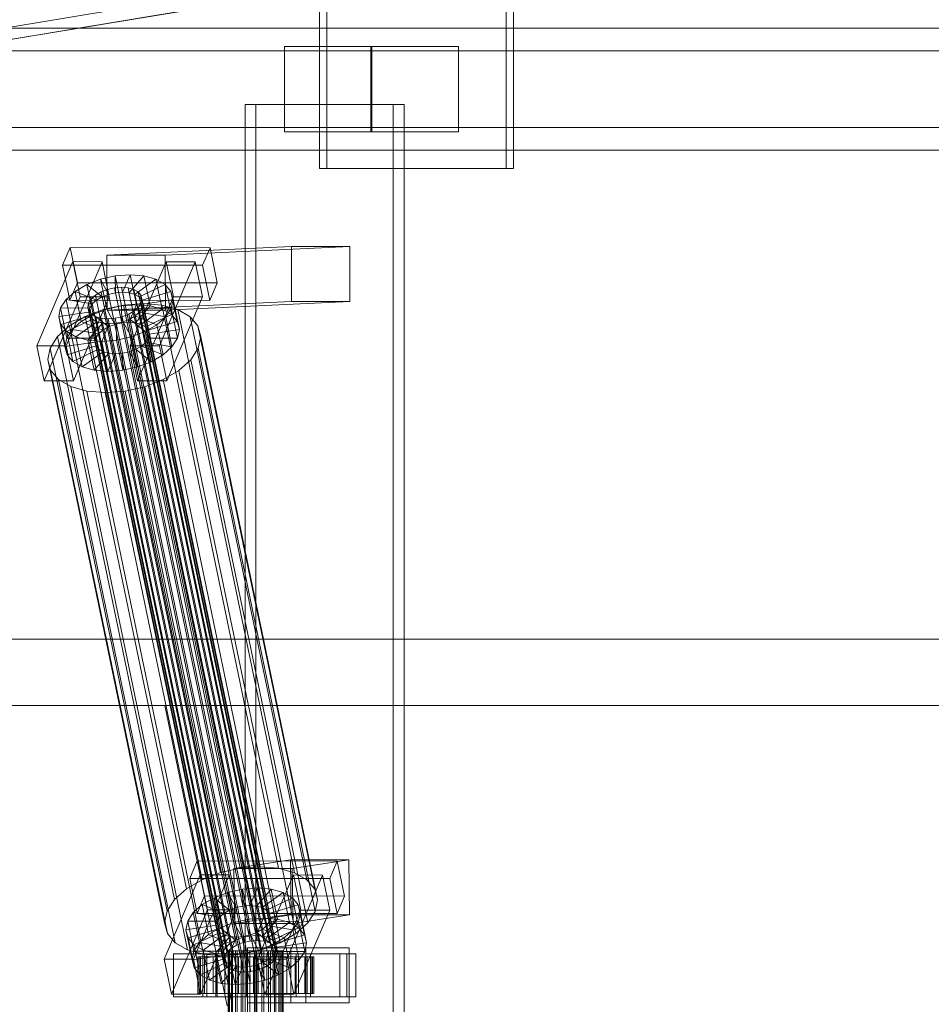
# Model space of a CAD drawing. Header units: millimetres. Extents: x -2233 to 61924, y -68080 to 6847.
# Tile 528 of 656: x 20049 to 20348, y -17870 to -17547. Entities that reach past the tile are written whole.
import ezdxf

# ---------------------------------------------------------------- set-up
doc = ezdxf.new("R2010")
doc.units = ezdxf.units.MM
doc.layers.add('superior_C02', color=7, linetype='Continuous', lineweight=0)
doc.layers.add('superior_C10', color=7, linetype='Continuous', lineweight=0)

msp = doc.modelspace()

# ---------------------------------------------------------------- linework, layer by layer
at = {"layer": 'superior_C02'}
for p, q in [((20147.255, -17544), (20147.255, -17596)), ((20149.64, -17596), (20149.64, -17544)), ((20208.346, -17596), (20208.346, -17544)), ((20210.731, -17544), (20210.731, -17596)), ((20484.747, -17550), (19339.287, -17550)), ((19351.209, -17550), (20496.669, -17550)), ((20539.887, -17550), (19394.427, -17550)), ((19409.329, -17550), (20554.789, -17550)), ((20545.161, -17557.5), (19343.072, -17557.5)), ((19347.425, -17557.5), (20549.514, -17557.5)), ((20164.438, -17556), (20135.801, -17556)), ((20135.801, -17556), (20135.801, -17584)), ((20164.079, -17556), (20135.801, -17556)), ((20164.079, -17584), (20164.079, -17556)), ((20164.079, -17556), (20192.715, -17556)), ((20164.438, -17584), (20164.438, -17556)), ((20164.438, -17556), (20192.715, -17556)), ((20192.715, -17556), (20192.715, -17584)), ((20171.385, -17575), (20122.893, -17575)), ((20122.893, -17575), (20122.893, -18425)), ((20126.47, -17575), (20122.893, -17575)), ((20126.47, -18425), (20126.47, -17575)), ((20126.47, -17575), (20174.961, -17575)), ((20171.385, -18425), (20171.385, -17575)), ((20171.385, -17575), (20174.961, -17575)), ((20174.961, -17575), (20174.961, -18425)), ((19343.072, -17582.5), (20545.161, -17582.5)), ((19347.425, -17582.5), (20549.514, -17582.5)), ((20135.801, -17584), (20164.438, -17584)), ((20135.801, -17584), (20164.079, -17584)), ((20192.715, -17584), (20164.079, -17584)), ((20192.715, -17584), (20164.438, -17584)), ((19339.287, -17590), (20484.747, -17590)), ((19351.209, -17590), (20496.669, -17590)), ((19394.427, -17590), (20539.887, -17590)), ((19409.329, -17590), (20554.789, -17590)), ((20147.255, -17596), (20208.346, -17596)), ((20147.255, -17596), (20149.64, -17596)), ((20210.731, -17596), (20149.64, -17596)), ((20210.731, -17596), (20208.346, -17596)), ((20065.616, -17621.857), (20063.167, -17627.592)), ((20067.996, -17633.325), (20065.616, -17621.857)), ((20065.616, -17621.857), (20111.434, -17621.914)), ((20138.076, -17621.488), (20077.683, -17624.356)), ((20096.774, -17624.356), (20157.167, -17621.488)), ((20108.986, -17627.65), (20111.434, -17621.914)), ((20111.434, -17621.914), (20113.814, -17633.382)), ((20138.152, -17639.486), (20138.076, -17621.488)), ((20138.076, -17621.488), (20157.167, -17621.488)), ((20157.167, -17621.488), (20157.243, -17639.486)), ((20066.521, -17626.449), (20054.77, -17653.98)), ((20064.316, -17653.992), (20076.066, -17626.461)), ((20068.901, -17637.917), (20066.521, -17626.449)), ((20066.521, -17626.449), (20076.066, -17626.461)), ((20076.066, -17626.461), (20078.447, -17637.929)), ((20096.774, -17624.356), (20077.683, -17624.356)), ((20077.683, -17624.356), (20077.759, -17642.354)), ((20097.066, -17626.487), (20085.316, -17654.019)), ((20094.861, -17654.031), (20106.612, -17626.499)), ((20096.85, -17642.354), (20096.774, -17624.356)), ((20099.447, -17637.955), (20097.066, -17626.487)), ((20097.066, -17626.487), (20106.612, -17626.499)), ((20106.612, -17626.499), (20108.992, -17637.967)), ((20108.986, -17627.65), (20063.167, -17627.592)), ((20063.167, -17627.592), (20065.548, -17639.061)), ((20111.366, -17639.118), (20108.986, -17627.65)), ((20071.081, -17633.91), (20075.576, -17632.183)), ((20075.576, -17632.183), (20080.415, -17631.1)), ((20075.576, -17632.183), (20078.229, -17637.157)), ((20077.616, -17642.013), (20075.576, -17632.183)), ((20080.415, -17631.1), (20085.267, -17630.735)), ((20080.415, -17631.1), (20080.521, -17636.643)), ((20082.455, -17640.93), (20080.415, -17631.1)), ((20085.267, -17630.735), (20082.819, -17636.47)), ((20089.803, -17631.112), (20084.968, -17636.649)), ((20087.308, -17640.564), (20085.267, -17630.735)), ((20085.267, -17630.735), (20089.803, -17631.112)), ((20093.713, -17632.206), (20086.82, -17637.167)), ((20091.843, -17640.942), (20089.803, -17631.112)), ((20089.803, -17631.112), (20093.713, -17632.206)), ((20095.753, -17642.036), (20093.713, -17632.206)), ((20093.713, -17632.206), (20096.73, -17633.943)), ((20064.302, -17638.79), (20067.235, -17636.164)), ((20065.548, -17639.061), (20067.996, -17633.325)), ((20067.235, -17636.164), (20071.081, -17633.91)), ((20067.235, -17636.164), (20074.278, -17639.042)), ((20069.275, -17645.994), (20067.235, -17636.164)), ((20113.814, -17633.382), (20067.996, -17633.325)), ((20071.081, -17633.91), (20076.099, -17637.975)), ((20073.121, -17643.74), (20071.081, -17633.91)), ((20075.759, -17636.336), (20077.889, -17635.518)), ((20077.889, -17635.518), (20080.181, -17635.005)), ((20122.264, -17849.317), (20077.889, -17635.518)), ((20080.181, -17635.005), (20082.479, -17634.832)), ((20124.556, -17848.804), (20080.181, -17635.005)), ((20082.479, -17634.832), (20084.628, -17635.011)), ((20126.855, -17848.631), (20082.479, -17634.832)), ((20084.628, -17635.011), (20086.48, -17635.529)), ((20129.003, -17848.809), (20084.628, -17635.011)), ((20086.48, -17635.529), (20087.909, -17636.352)), ((20130.855, -17849.328), (20086.48, -17635.529)), ((20096.73, -17633.943), (20088.249, -17637.99)), ((20098.648, -17636.203), (20089.158, -17639.061)), ((20098.77, -17643.772), (20096.73, -17633.943)), ((20096.73, -17633.943), (20098.648, -17636.203)), ((20100.689, -17646.033), (20098.648, -17636.203)), ((20098.648, -17636.203), (20099.338, -17638.834)), ((20113.814, -17633.382), (20111.366, -17639.118)), ((20057.15, -17665.449), (20068.901, -17637.917)), ((20062.48, -17641.61), (20064.302, -17638.79)), ((20064.302, -17638.79), (20072.888, -17640.286)), ((20066.342, -17648.62), (20064.302, -17638.79)), ((20065.548, -17639.061), (20111.366, -17639.118)), ((20078.447, -17637.929), (20066.696, -17665.461)), ((20078.447, -17637.929), (20068.901, -17637.917)), ((20071.685, -17639.983), (20072.548, -17638.648)), ((20072.548, -17638.648), (20073.938, -17637.404)), ((20116.924, -17852.446), (20072.548, -17638.648)), ((20074.278, -17639.042), (20072.888, -17640.286)), ((20073.938, -17637.404), (20075.759, -17636.336)), ((20118.313, -17851.202), (20073.938, -17637.404)), ((20076.099, -17637.975), (20074.278, -17639.042)), ((20074.278, -17639.042), (20076.318, -17648.872)), ((20120.135, -17850.135), (20075.759, -17636.336)), ((20078.229, -17637.157), (20076.099, -17637.975)), ((20076.099, -17637.975), (20078.14, -17647.804)), ((20080.521, -17636.643), (20078.229, -17637.157)), ((20078.229, -17637.157), (20080.269, -17646.986)), ((20082.819, -17636.47), (20080.521, -17636.643)), ((20080.521, -17636.643), (20082.561, -17646.473)), ((20082.819, -17636.47), (20084.86, -17646.3)), ((20084.968, -17636.649), (20082.819, -17636.47)), ((20084.968, -17636.649), (20087.008, -17646.479)), ((20086.82, -17637.167), (20084.968, -17636.649)), ((20086.82, -17637.167), (20088.86, -17646.997)), ((20088.249, -17637.99), (20086.82, -17637.167)), ((20087.696, -17665.487), (20099.447, -17637.955)), ((20087.909, -17636.352), (20088.818, -17637.422)), ((20132.284, -17850.15), (20087.909, -17636.352)), ((20088.249, -17637.99), (20090.289, -17647.82)), ((20089.158, -17639.061), (20088.249, -17637.99)), ((20088.818, -17637.422), (20089.145, -17638.668)), ((20133.193, -17851.221), (20088.818, -17637.422)), ((20089.145, -17638.668), (20088.867, -17640.005)), ((20133.52, -17852.467), (20089.145, -17638.668)), ((20089.158, -17639.061), (20091.198, -17648.891)), ((20089.485, -17640.307), (20089.158, -17639.061)), ((20099.338, -17638.834), (20089.485, -17640.307)), ((20108.992, -17637.967), (20097.241, -17665.499)), ((20099.338, -17638.834), (20098.753, -17641.655)), ((20101.379, -17648.664), (20099.338, -17638.834)), ((20108.992, -17637.967), (20099.447, -17637.955)), ((20061.894, -17644.431), (20062.48, -17641.61)), ((20062.48, -17641.61), (20072.025, -17641.622)), ((20064.52, -17651.44), (20062.48, -17641.61)), ((20070.589, -17644.416), (20076.599, -17642.107)), ((20071.408, -17641.32), (20071.685, -17639.983)), ((20071.735, -17642.566), (20071.408, -17641.32)), ((20115.783, -17855.119), (20071.408, -17641.32)), ((20116.061, -17853.782), (20071.685, -17639.983)), ((20072.643, -17643.637), (20071.735, -17642.566)), ((20116.11, -17856.365), (20071.735, -17642.566)), ((20072.025, -17641.622), (20071.748, -17642.958)), ((20072.888, -17640.286), (20072.025, -17641.622)), ((20072.025, -17641.622), (20074.065, -17651.452)), ((20072.888, -17640.286), (20074.928, -17650.116)), ((20077.616, -17642.013), (20073.121, -17643.74)), ((20076.599, -17642.107), (20083.067, -17640.659)), ((20114.853, -17826.416), (20076.599, -17642.107)), ((20082.455, -17640.93), (20077.616, -17642.013)), ((20080.269, -17646.986), (20077.616, -17642.013)), ((20138.152, -17639.486), (20077.759, -17642.354)), ((20077.759, -17642.354), (20096.85, -17642.354)), ((20087.308, -17640.564), (20082.455, -17640.93)), ((20082.561, -17646.473), (20082.455, -17640.93)), ((20083.067, -17640.659), (20089.555, -17640.17)), ((20121.322, -17824.968), (20083.067, -17640.659)), ((20086.614, -17642.585), (20084.793, -17643.652)), ((20084.86, -17646.3), (20087.308, -17640.564)), ((20088.004, -17641.341), (20086.614, -17642.585)), ((20130.99, -17856.383), (20086.614, -17642.585)), ((20087.008, -17646.479), (20091.843, -17640.942)), ((20091.843, -17640.942), (20087.308, -17640.564)), ((20088.867, -17640.005), (20088.004, -17641.341)), ((20132.38, -17855.139), (20088.004, -17641.341)), ((20088.344, -17642.979), (20089.207, -17641.643)), ((20088.86, -17646.997), (20095.753, -17642.036)), ((20088.867, -17640.005), (20133.243, -17853.804)), ((20089.207, -17641.643), (20089.485, -17640.307)), ((20089.207, -17641.643), (20098.753, -17641.655)), ((20091.247, -17651.473), (20089.207, -17641.643)), ((20089.485, -17640.307), (20091.525, -17650.137)), ((20089.555, -17640.17), (20095.618, -17640.674)), ((20127.809, -17824.479), (20089.555, -17640.17)), ((20095.753, -17642.036), (20091.843, -17640.942)), ((20095.618, -17640.674), (20100.844, -17642.137)), ((20133.873, -17824.984), (20095.618, -17640.674)), ((20098.77, -17643.772), (20095.753, -17642.036)), ((20157.243, -17639.486), (20096.85, -17642.354)), ((20098.753, -17641.655), (20096.931, -17644.475)), ((20098.753, -17641.655), (20100.793, -17651.485)), ((20100.844, -17642.137), (20104.878, -17644.459)), ((20139.099, -17826.446), (20100.844, -17642.137)), ((20157.243, -17639.486), (20138.152, -17639.486)), ((20061.894, -17644.431), (20071.748, -17642.958)), ((20062.584, -17647.062), (20061.894, -17644.431)), ((20063.934, -17654.261), (20061.894, -17644.431)), ((20062.584, -17647.062), (20072.075, -17644.204)), ((20064.503, -17649.322), (20072.984, -17645.275)), ((20065.448, -17647.428), (20070.589, -17644.416)), ((20073.121, -17643.74), (20069.275, -17645.994)), ((20108.844, -17828.725), (20070.589, -17644.416)), ((20071.748, -17642.958), (20072.075, -17644.204)), ((20071.748, -17642.958), (20073.788, -17652.788)), ((20072.075, -17644.204), (20072.984, -17645.275)), ((20072.075, -17644.204), (20074.115, -17654.034)), ((20074.073, -17644.459), (20072.643, -17643.637)), ((20117.019, -17857.435), (20072.643, -17643.637)), ((20072.984, -17645.275), (20074.413, -17646.098)), ((20072.984, -17645.275), (20075.024, -17655.105)), ((20078.14, -17647.804), (20073.121, -17643.74)), ((20075.924, -17644.978), (20074.073, -17644.459)), ((20118.448, -17858.258), (20074.073, -17644.459)), ((20078.073, -17645.156), (20075.924, -17644.978)), ((20120.3, -17858.776), (20075.924, -17644.978)), ((20080.371, -17644.983), (20078.073, -17645.156)), ((20122.448, -17858.955), (20078.073, -17645.156)), ((20082.664, -17644.47), (20080.371, -17644.983)), ((20124.747, -17858.782), (20080.371, -17644.983)), ((20084.793, -17643.652), (20082.664, -17644.47)), ((20127.039, -17858.269), (20082.664, -17644.47)), ((20083.004, -17646.108), (20085.133, -17645.29)), ((20129.168, -17857.451), (20084.793, -17643.652)), ((20085.133, -17645.29), (20086.955, -17644.223)), ((20090.152, -17649.355), (20085.133, -17645.29)), ((20085.133, -17645.29), (20087.173, -17655.12)), ((20086.955, -17644.223), (20088.344, -17642.979)), ((20093.997, -17647.101), (20086.955, -17644.223)), ((20086.955, -17644.223), (20088.995, -17654.053)), ((20096.931, -17644.475), (20088.344, -17642.979)), ((20088.344, -17642.979), (20090.384, -17652.809)), ((20090.289, -17647.82), (20098.77, -17643.772)), ((20096.931, -17644.475), (20093.997, -17647.101)), ((20098.971, -17654.305), (20096.931, -17644.475)), ((20100.689, -17646.033), (20098.77, -17643.772)), ((20104.878, -17644.459), (20107.443, -17647.481)), ((20143.132, -17828.768), (20104.878, -17644.459)), ((20061.526, -17650.939), (20065.448, -17647.428)), ((20064.503, -17649.322), (20062.584, -17647.062)), ((20064.624, -17656.892), (20062.584, -17647.062)), ((20066.342, -17648.62), (20064.52, -17651.44)), ((20103.703, -17831.737), (20065.448, -17647.428)), ((20069.275, -17645.994), (20066.342, -17648.62)), ((20074.928, -17650.116), (20066.342, -17648.62)), ((20067.52, -17651.059), (20074.413, -17646.098)), ((20076.318, -17648.872), (20069.275, -17645.994)), ((20071.429, -17652.153), (20076.265, -17646.616)), ((20074.413, -17646.098), (20076.265, -17646.616)), ((20074.413, -17646.098), (20076.453, -17655.927)), ((20074.928, -17650.116), (20076.318, -17648.872)), ((20075.965, -17652.53), (20078.413, -17646.795)), ((20076.265, -17646.616), (20078.413, -17646.795)), ((20076.265, -17646.616), (20078.305, -17656.446)), ((20076.318, -17648.872), (20078.14, -17647.804)), ((20078.14, -17647.804), (20080.269, -17646.986)), ((20078.413, -17646.795), (20080.712, -17646.622)), ((20078.413, -17646.795), (20080.453, -17656.624)), ((20080.269, -17646.986), (20082.561, -17646.473)), ((20080.712, -17646.622), (20083.004, -17646.108)), ((20080.817, -17652.165), (20080.712, -17646.622)), ((20080.712, -17646.622), (20082.752, -17656.451)), ((20082.561, -17646.473), (20084.86, -17646.3)), ((20085.656, -17651.082), (20083.004, -17646.108)), ((20083.004, -17646.108), (20085.044, -17655.938)), ((20084.86, -17646.3), (20087.008, -17646.479)), ((20087.008, -17646.479), (20088.86, -17646.997)), ((20088.86, -17646.997), (20090.289, -17647.82)), ((20093.997, -17647.101), (20090.152, -17649.355)), ((20090.289, -17647.82), (20091.198, -17648.891)), ((20091.198, -17648.891), (20100.689, -17646.033)), ((20091.198, -17648.891), (20091.525, -17650.137)), ((20091.525, -17650.137), (20101.379, -17648.664)), ((20096.037, -17656.931), (20093.997, -17647.101)), ((20101.379, -17648.664), (20100.689, -17646.033)), ((20100.793, -17651.485), (20101.379, -17648.664)), ((20107.443, -17647.481), (20108.365, -17650.998)), ((20145.698, -17831.79), (20107.443, -17647.481)), ((20059.091, -17654.709), (20061.526, -17650.939)), ((20099.781, -17835.248), (20061.526, -17650.939)), ((20064.52, -17651.44), (20063.934, -17654.261)), ((20067.52, -17651.059), (20064.503, -17649.322)), ((20066.543, -17659.152), (20064.503, -17649.322)), ((20074.065, -17651.452), (20064.52, -17651.44)), ((20071.429, -17652.153), (20067.52, -17651.059)), ((20069.56, -17660.889), (20067.52, -17651.059)), ((20075.965, -17652.53), (20071.429, -17652.153)), ((20073.47, -17661.983), (20071.429, -17652.153)), ((20073.788, -17652.788), (20074.065, -17651.452)), ((20074.065, -17651.452), (20074.928, -17650.116)), ((20080.817, -17652.165), (20075.965, -17652.53)), ((20085.656, -17651.082), (20080.817, -17652.165)), ((20082.858, -17661.995), (20080.817, -17652.165)), ((20090.152, -17649.355), (20085.656, -17651.082)), ((20087.697, -17660.912), (20085.656, -17651.082)), ((20092.192, -17659.184), (20090.152, -17649.355)), ((20091.247, -17651.473), (20090.384, -17652.809)), ((20091.525, -17650.137), (20091.247, -17651.473)), ((20100.793, -17651.485), (20091.247, -17651.473)), ((20098.971, -17654.305), (20100.793, -17651.485)), ((20108.365, -17650.998), (20107.582, -17654.769)), ((20146.62, -17835.307), (20108.365, -17650.998)), ((20064.316, -17653.992), (20054.77, -17653.98)), ((20054.77, -17653.98), (20057.15, -17665.449)), ((20058.308, -17658.48), (20059.091, -17654.709)), ((20097.346, -17839.018), (20059.091, -17654.709)), ((20073.788, -17652.788), (20063.934, -17654.261)), ((20063.934, -17654.261), (20064.624, -17656.892)), ((20066.696, -17665.461), (20064.316, -17653.992)), ((20074.115, -17654.034), (20064.624, -17656.892)), ((20075.024, -17655.105), (20066.543, -17659.152)), ((20074.115, -17654.034), (20073.788, -17652.788)), ((20075.024, -17655.105), (20074.115, -17654.034)), ((20076.453, -17655.927), (20075.024, -17655.105)), ((20078.005, -17662.36), (20075.965, -17652.53)), ((20087.173, -17655.12), (20085.044, -17655.938)), ((20094.861, -17654.031), (20085.316, -17654.019)), ((20085.316, -17654.019), (20087.696, -17665.487)), ((20088.995, -17654.053), (20087.173, -17655.12)), ((20087.173, -17655.12), (20092.192, -17659.184)), ((20090.384, -17652.809), (20088.995, -17654.053)), ((20088.995, -17654.053), (20096.037, -17656.931)), ((20090.384, -17652.809), (20098.971, -17654.305)), ((20097.241, -17665.499), (20094.861, -17654.031)), ((20096.037, -17656.931), (20098.971, -17654.305)), ((20107.582, -17654.769), (20105.147, -17658.539)), ((20107.582, -17654.769), (20145.837, -17839.078)), ((20059.23, -17661.997), (20058.308, -17658.48)), ((20096.562, -17842.789), (20058.308, -17658.48)), ((20064.624, -17656.892), (20066.543, -17659.152)), ((20076.453, -17655.927), (20069.56, -17660.889)), ((20078.305, -17656.446), (20073.47, -17661.983)), ((20078.305, -17656.446), (20076.453, -17655.927)), ((20080.453, -17656.624), (20078.005, -17662.36)), ((20080.453, -17656.624), (20078.305, -17656.446)), ((20082.752, -17656.451), (20080.453, -17656.624)), ((20085.044, -17655.938), (20082.752, -17656.451)), ((20082.752, -17656.451), (20082.858, -17661.995)), ((20085.044, -17655.938), (20087.697, -17660.912)), ((20092.192, -17659.184), (20096.037, -17656.931)), ((20105.147, -17658.539), (20101.225, -17662.05)), ((20143.401, -17842.848), (20105.147, -17658.539)), ((20061.796, -17665.019), (20059.23, -17661.997)), ((20097.485, -17846.306), (20059.23, -17661.997)), ((20066.543, -17659.152), (20069.56, -17660.889)), ((20069.56, -17660.889), (20073.47, -17661.983)), ((20073.47, -17661.983), (20078.005, -17662.36)), ((20078.005, -17662.36), (20082.858, -17661.995)), ((20082.858, -17661.995), (20087.697, -17660.912)), ((20087.697, -17660.912), (20092.192, -17659.184)), ((20065.829, -17667.341), (20061.796, -17665.019)), ((20100.05, -17849.328), (20061.796, -17665.019)), ((20096.084, -17665.062), (20090.074, -17667.371)), ((20101.225, -17662.05), (20096.084, -17665.062)), ((20134.339, -17849.371), (20096.084, -17665.062)), ((20139.479, -17846.359), (20101.225, -17662.05)), ((20057.15, -17665.449), (20066.696, -17665.461)), ((20071.055, -17668.803), (20065.829, -17667.341)), ((20104.083, -17851.65), (20065.829, -17667.341)), ((20090.074, -17667.371), (20083.606, -17668.819)), ((20087.696, -17665.487), (20097.241, -17665.499)), ((20128.329, -17851.68), (20090.074, -17667.371)), ((20077.118, -17669.308), (20071.055, -17668.803)), ((20109.31, -17853.113), (20071.055, -17668.803)), ((20083.606, -17668.819), (20077.118, -17669.308)), ((20115.373, -17853.617), (20077.118, -17669.308)), ((20121.86, -17853.128), (20083.606, -17668.819)), ((15575.415, -17750), (24634.01, -17750)), ((24635.508, -17750), (15576.913, -17750)), ((19160.686, -17771.702), (20096.643, -17771.702)), ((20098.422, -17771.702), (19162.465, -17771.702)), ((20096.643, -17771.702), (20117.046, -17870)), ((20096.643, -17771.702), (20098.422, -17771.702)), ((20096.643, -17771.702), (21032.6, -17771.702)), ((20118.824, -17870), (20098.422, -17771.702)), ((21034.379, -17771.702), (20098.422, -17771.702)), ((20107.271, -17822.549), (20104.823, -17828.285)), ((20109.651, -17834.017), (20107.271, -17822.549)), ((20107.271, -17822.549), (20153.089, -17822.606)), ((20137.762, -17822.189), (20119.253, -17825.057)), ((20138.009, -17840.17), (20137.762, -17822.189)), ((20137.762, -17822.189), (20156.852, -17822.189)), ((20138.343, -17825.057), (20156.852, -17822.189)), ((20150.641, -17828.342), (20153.089, -17822.606)), ((20153.089, -17822.606), (20155.469, -17834.074)), ((20156.852, -17822.189), (20157.1, -17840.17)), ((20121.322, -17824.968), (20114.853, -17826.416)), ((20138.343, -17825.057), (20119.253, -17825.057)), ((20119.253, -17825.057), (20119.5, -17843.038)), ((20127.809, -17824.479), (20121.322, -17824.968)), ((20133.873, -17824.984), (20127.809, -17824.479)), ((20139.099, -17826.446), (20133.873, -17824.984)), ((20138.591, -17843.038), (20138.343, -17825.057)), ((20108.176, -17827.141), (20096.425, -17854.673)), ((20108.844, -17828.725), (20103.703, -17831.737)), ((20150.641, -17828.342), (20104.823, -17828.285)), ((20104.823, -17828.285), (20107.203, -17839.753)), ((20105.971, -17854.685), (20117.721, -17827.153)), ((20110.556, -17838.609), (20108.176, -17827.141)), ((20108.176, -17827.141), (20117.721, -17827.153)), ((20114.853, -17826.416), (20108.844, -17828.725)), ((20117.721, -17827.153), (20120.102, -17838.621)), ((20138.721, -17827.179), (20126.971, -17854.711)), ((20136.516, -17854.723), (20148.267, -17827.191)), ((20141.102, -17838.647), (20138.721, -17827.179)), ((20138.721, -17827.179), (20148.267, -17827.191)), ((20143.132, -17828.768), (20139.099, -17826.446)), ((20145.698, -17831.79), (20143.132, -17828.768)), ((20148.267, -17827.191), (20150.647, -17838.659)), ((20153.021, -17839.81), (20150.641, -17828.342)), ((20103.703, -17831.737), (20099.781, -17835.248)), ((20117.231, -17832.875), (20122.07, -17831.792)), ((20122.07, -17831.792), (20126.923, -17831.427)), ((20122.07, -17831.792), (20122.176, -17837.336)), ((20124.11, -17841.622), (20122.07, -17831.792)), ((20126.923, -17831.427), (20124.475, -17837.163)), ((20131.458, -17831.804), (20126.623, -17837.341)), ((20128.963, -17841.257), (20126.923, -17831.427)), ((20126.923, -17831.427), (20131.458, -17831.804)), ((20133.498, -17841.634), (20131.458, -17831.804)), ((20131.458, -17831.804), (20135.368, -17832.898)), ((20146.62, -17835.307), (20145.698, -17831.79)), ((20099.781, -17835.248), (20097.346, -17839.018)), ((20107.203, -17839.753), (20109.651, -17834.017)), ((20108.89, -17836.856), (20112.736, -17834.603)), ((20155.469, -17834.074), (20109.651, -17834.017)), ((20112.736, -17834.603), (20117.231, -17832.875)), ((20112.736, -17834.603), (20117.755, -17838.667)), ((20114.776, -17844.433), (20112.736, -17834.603)), ((20117.231, -17832.875), (20119.884, -17837.849)), ((20119.271, -17842.705), (20117.231, -17832.875)), ((20135.368, -17832.898), (20128.475, -17837.86)), ((20138.385, -17834.635), (20129.904, -17838.682)), ((20137.408, -17842.728), (20135.368, -17832.898)), ((20135.368, -17832.898), (20138.385, -17834.635)), ((20140.425, -17844.465), (20138.385, -17834.635)), ((20138.385, -17834.635), (20140.304, -17836.895)), ((20145.837, -17839.078), (20146.62, -17835.307)), ((20155.469, -17834.074), (20153.021, -17839.81)), ((20097.346, -17839.018), (20096.562, -17842.789)), ((20098.806, -17866.141), (20110.556, -17838.609)), ((20105.957, -17839.482), (20108.89, -17836.856)), ((20120.102, -17838.621), (20108.351, -17866.153)), ((20108.89, -17836.856), (20115.933, -17839.734)), ((20110.931, -17846.686), (20108.89, -17836.856)), ((20120.102, -17838.621), (20110.556, -17838.609)), ((20117.755, -17838.667), (20115.933, -17839.734)), ((20119.884, -17837.849), (20117.755, -17838.667)), ((20117.755, -17838.667), (20119.795, -17848.497)), ((20122.176, -17837.336), (20119.884, -17837.849)), ((20119.884, -17837.849), (20121.924, -17847.679)), ((20124.475, -17837.163), (20122.176, -17837.336)), ((20122.176, -17837.336), (20124.216, -17847.165)), ((20124.475, -17837.163), (20126.515, -17846.992)), ((20126.623, -17837.341), (20124.475, -17837.163)), ((20126.623, -17837.341), (20128.663, -17847.171)), ((20128.475, -17837.86), (20126.623, -17837.341)), ((20128.475, -17837.86), (20130.515, -17847.689)), ((20129.904, -17838.682), (20128.475, -17837.86)), ((20129.351, -17866.179), (20141.102, -17838.647)), ((20129.904, -17838.682), (20131.944, -17848.512)), ((20130.813, -17839.753), (20129.904, -17838.682)), ((20140.304, -17836.895), (20130.813, -17839.753)), ((20150.647, -17838.659), (20138.897, -17866.191)), ((20142.344, -17846.725), (20140.304, -17836.895)), ((20140.304, -17836.895), (20140.994, -17839.526)), ((20150.647, -17838.659), (20141.102, -17838.647)), ((20143.401, -17842.848), (20145.837, -17839.078)), ((20103.549, -17845.123), (20104.135, -17842.302)), ((20104.135, -17842.302), (20105.957, -17839.482)), ((20104.135, -17842.302), (20113.68, -17842.314)), ((20106.175, -17852.132), (20104.135, -17842.302)), ((20105.957, -17839.482), (20114.543, -17840.978)), ((20107.997, -17849.312), (20105.957, -17839.482)), ((20107.203, -17839.753), (20153.021, -17839.81)), ((20113.68, -17842.314), (20113.403, -17843.65)), ((20114.543, -17840.978), (20113.68, -17842.314)), ((20113.68, -17842.314), (20115.721, -17852.144)), ((20115.933, -17839.734), (20114.543, -17840.978)), ((20114.543, -17840.978), (20116.584, -17850.808)), ((20115.933, -17839.734), (20117.973, -17849.564)), ((20124.11, -17841.622), (20119.271, -17842.705)), ((20138.009, -17840.17), (20119.5, -17843.038)), ((20128.963, -17841.257), (20124.11, -17841.622)), ((20124.216, -17847.165), (20124.11, -17841.622)), ((20126.515, -17846.992), (20128.963, -17841.257)), ((20128.663, -17847.171), (20133.498, -17841.634)), ((20133.498, -17841.634), (20128.963, -17841.257)), ((20129.999, -17843.671), (20130.862, -17842.335)), ((20130.813, -17839.753), (20132.853, -17849.583)), ((20131.14, -17840.999), (20130.813, -17839.753)), ((20130.862, -17842.335), (20131.14, -17840.999)), ((20130.862, -17842.335), (20140.408, -17842.347)), ((20132.903, -17852.165), (20130.862, -17842.335)), ((20140.994, -17839.526), (20131.14, -17840.999)), ((20131.14, -17840.999), (20133.18, -17850.829)), ((20137.408, -17842.728), (20133.498, -17841.634)), ((20157.1, -17840.17), (20138.009, -17840.17)), ((20140.408, -17842.347), (20138.586, -17845.167)), ((20157.1, -17840.17), (20138.591, -17843.038)), ((20140.994, -17839.526), (20140.408, -17842.347)), ((20140.408, -17842.347), (20142.448, -17852.177)), ((20143.034, -17849.356), (20140.994, -17839.526)), ((20096.562, -17842.789), (20097.485, -17846.306)), ((20103.549, -17845.123), (20113.403, -17843.65)), ((20104.239, -17847.754), (20103.549, -17845.123)), ((20105.589, -17854.953), (20103.549, -17845.123)), ((20104.239, -17847.754), (20113.73, -17844.897)), ((20114.776, -17844.433), (20110.931, -17846.686)), ((20113.403, -17843.65), (20113.73, -17844.897)), ((20113.403, -17843.65), (20115.443, -17853.48)), ((20113.73, -17844.897), (20114.639, -17845.967)), ((20113.73, -17844.897), (20115.77, -17854.726)), ((20119.271, -17842.705), (20114.776, -17844.433)), ((20119.795, -17848.497), (20114.776, -17844.433)), ((20121.924, -17847.679), (20119.271, -17842.705)), ((20119.5, -17843.038), (20138.591, -17843.038)), ((20126.788, -17845.983), (20128.61, -17844.915)), ((20128.61, -17844.915), (20129.999, -17843.671)), ((20135.652, -17847.793), (20128.61, -17844.915)), ((20128.61, -17844.915), (20130.65, -17854.745)), ((20138.586, -17845.167), (20129.999, -17843.671)), ((20129.999, -17843.671), (20132.04, -17853.501)), ((20130.515, -17847.689), (20137.408, -17842.728)), ((20131.944, -17848.512), (20140.425, -17844.465)), ((20138.586, -17845.167), (20135.652, -17847.793)), ((20140.425, -17844.465), (20137.408, -17842.728)), ((20140.626, -17854.997), (20138.586, -17845.167)), ((20139.479, -17846.359), (20143.401, -17842.848)), ((20142.344, -17846.725), (20140.425, -17844.465)), ((20097.485, -17846.306), (20100.05, -17849.328)), ((20106.158, -17850.015), (20104.239, -17847.754)), ((20106.279, -17857.584), (20104.239, -17847.754)), ((20106.158, -17850.015), (20114.639, -17845.967)), ((20110.931, -17846.686), (20107.997, -17849.312)), ((20109.175, -17851.751), (20116.068, -17846.79)), ((20117.973, -17849.564), (20110.931, -17846.686)), ((20113.084, -17852.845), (20117.92, -17847.308)), ((20114.639, -17845.967), (20116.068, -17846.79)), ((20114.639, -17845.967), (20116.679, -17855.797)), ((20116.068, -17846.79), (20117.92, -17847.308)), ((20116.068, -17846.79), (20118.108, -17856.62)), ((20117.62, -17853.223), (20120.068, -17847.487)), ((20117.92, -17847.308), (20120.068, -17847.487)), ((20117.92, -17847.308), (20119.96, -17857.138)), ((20117.973, -17849.564), (20119.795, -17848.497)), ((20119.795, -17848.497), (20121.924, -17847.679)), ((20120.068, -17847.487), (20122.367, -17847.314)), ((20120.068, -17847.487), (20122.108, -17857.317)), ((20121.924, -17847.679), (20124.216, -17847.165)), ((20124.556, -17848.804), (20122.264, -17849.317)), ((20122.367, -17847.314), (20124.659, -17846.801)), ((20122.473, -17852.857), (20122.367, -17847.314)), ((20122.367, -17847.314), (20124.407, -17857.144)), ((20124.216, -17847.165), (20126.515, -17846.992)), ((20126.855, -17848.631), (20124.556, -17848.804)), ((20124.659, -17846.801), (20126.788, -17845.983)), ((20127.311, -17851.774), (20124.659, -17846.801)), ((20124.659, -17846.801), (20126.699, -17856.631)), ((20126.515, -17846.992), (20128.663, -17847.171)), ((20131.807, -17850.047), (20126.788, -17845.983)), ((20126.788, -17845.983), (20128.828, -17855.812)), ((20129.003, -17848.809), (20126.855, -17848.631)), ((20128.663, -17847.171), (20130.515, -17847.689)), ((20130.855, -17849.328), (20129.003, -17848.809)), ((20130.515, -17847.689), (20131.944, -17848.512)), ((20135.652, -17847.793), (20131.807, -17850.047)), ((20131.944, -17848.512), (20132.853, -17849.583)), ((20132.853, -17849.583), (20142.344, -17846.725)), ((20134.339, -17849.371), (20139.479, -17846.359)), ((20137.693, -17857.623), (20135.652, -17847.793)), ((20143.034, -17849.356), (20142.344, -17846.725)), ((20100.05, -17849.328), (20104.083, -17851.65)), ((20104.083, -17851.65), (20109.31, -17853.113)), ((20106.175, -17852.132), (20105.589, -17854.953)), ((20109.175, -17851.751), (20106.158, -17850.015)), ((20108.198, -17859.844), (20106.158, -17850.015)), ((20107.997, -17849.312), (20106.175, -17852.132)), ((20115.721, -17852.144), (20106.175, -17852.132)), ((20116.584, -17850.808), (20107.997, -17849.312)), ((20113.084, -17852.845), (20109.175, -17851.751)), ((20111.215, -17861.581), (20109.175, -17851.751)), ((20115.443, -17853.48), (20115.721, -17852.144)), ((20115.721, -17852.144), (20116.584, -17850.808)), ((20116.584, -17850.808), (20117.973, -17849.564)), ((20118.313, -17851.202), (20116.924, -17852.446)), ((20117.613, -17852), (20117.402, -17852)), ((20117.402, -17852), (20117.804, -17852)), ((20117.402, -18148), (20117.402, -17852)), ((20118.423, -17852), (20117.613, -17852)), ((20117.613, -18148), (20117.613, -17852)), ((20117.804, -17852), (20118.791, -17852)), ((20117.804, -18148), (20117.804, -17852)), ((20120.135, -17850.135), (20118.313, -17851.202)), ((20119.776, -17852), (20118.423, -17852)), ((20118.423, -18148), (20118.423, -17852)), ((20118.791, -17852), (20120.296, -17852)), ((20118.791, -18148), (20118.791, -17852)), ((20121.58, -17852), (20119.776, -17852)), ((20119.776, -18148), (20119.776, -17852)), ((20122.264, -17849.317), (20120.135, -17850.135)), ((20120.296, -17852), (20122.217, -17852)), ((20120.296, -18148), (20120.296, -17852)), ((20123.712, -17852), (20121.58, -17852)), ((20121.58, -18148), (20121.58, -17852)), ((20121.86, -17853.128), (20128.329, -17851.68)), ((20122.217, -17852), (20124.422, -17852)), ((20122.217, -18148), (20122.217, -17852)), ((20127.311, -17851.774), (20122.473, -17852.857)), ((20142.795, -17851), (20123.704, -17851)), ((20123.704, -17851), (20123.704, -17869)), ((20137.892, -17851), (20123.704, -17851)), ((20126.027, -17852), (20123.712, -17852)), ((20123.712, -18148), (20123.712, -17852)), ((20124.422, -17852), (20126.762, -17852)), ((20124.422, -18148), (20124.422, -17852)), ((20128.367, -17852), (20126.027, -17852)), ((20126.027, -18148), (20126.027, -17852)), ((20126.762, -17852), (20129.077, -17852)), ((20126.762, -18148), (20126.762, -17852)), ((20131.807, -17850.047), (20127.311, -17851.774)), ((20129.352, -17861.604), (20127.311, -17851.774)), ((20128.329, -17851.68), (20134.339, -17849.371)), ((20130.573, -17852), (20128.367, -17852)), ((20128.367, -18148), (20128.367, -17852)), ((20129.077, -17852), (20131.209, -17852)), ((20129.077, -18148), (20129.077, -17852)), ((20132.493, -17852), (20130.573, -17852)), ((20130.573, -18148), (20130.573, -17852)), ((20132.284, -17850.15), (20130.855, -17849.328)), ((20131.209, -17852), (20133.013, -17852)), ((20131.209, -18148), (20131.209, -17852)), ((20133.847, -17859.877), (20131.807, -17850.047)), ((20133.193, -17851.221), (20132.284, -17850.15)), ((20133.999, -17852), (20132.493, -17852)), ((20132.493, -18148), (20132.493, -17852)), ((20132.853, -17849.583), (20133.18, -17850.829)), ((20133.18, -17850.829), (20132.903, -17852.165)), ((20133.013, -17852), (20134.366, -17852)), ((20133.013, -18148), (20133.013, -17852)), ((20133.18, -17850.829), (20143.034, -17849.356)), ((20133.52, -17852.467), (20133.193, -17851.221)), ((20134.986, -17852), (20133.999, -17852)), ((20133.999, -18148), (20133.999, -17852)), ((20134.366, -17852), (20135.176, -17852)), ((20134.366, -18148), (20134.366, -17852)), ((20135.387, -17852), (20134.986, -17852)), ((20134.986, -17852), (20134.986, -18148)), ((20135.176, -17852), (20135.387, -17852)), ((20135.176, -18148), (20135.176, -17852)), ((20135.387, -18148), (20135.387, -17852)), ((20137.892, -17869), (20137.892, -17851)), ((20137.892, -17851), (20156.983, -17851)), ((20142.448, -17852.177), (20143.034, -17849.356)), ((20142.795, -17869), (20142.795, -17851)), ((20142.795, -17851), (20156.983, -17851)), ((20156.983, -17851), (20156.983, -17869)), ((20105.971, -17854.685), (20096.425, -17854.673)), ((20096.425, -17854.673), (20098.806, -17866.141)), ((20109.039, -17853), (20099.494, -17853)), ((20099.494, -17853), (20099.494, -17867)), ((20113.8, -17853), (20099.494, -17853)), ((20115.443, -17853.48), (20105.589, -17854.953)), ((20105.589, -17854.953), (20106.279, -17857.584)), ((20108.351, -17866.153), (20105.971, -17854.685)), ((20115.77, -17854.726), (20106.279, -17857.584)), ((20107.857, -17854), (20107.411, -17854)), ((20107.411, -17854), (20117.402, -17854)), ((20107.411, -17866), (20107.411, -17854)), ((20107.411, -17854), (20108.258, -17854)), ((20109.566, -17854), (20107.857, -17854)), ((20107.857, -17854), (20117.613, -17854)), ((20107.857, -17866), (20107.857, -17854)), ((20108.258, -17854), (20117.804, -17854)), ((20108.258, -17866), (20108.258, -17854)), ((20108.258, -17854), (20110.342, -17854)), ((20109.039, -17867), (20109.039, -17853)), ((20109.039, -17853), (20123.346, -17853)), ((20109.31, -17853.113), (20115.373, -17853.617)), ((20112.422, -17854), (20109.566, -17854)), ((20109.566, -17854), (20118.423, -17854)), ((20109.566, -17866), (20109.566, -17854)), ((20156.159, -17853), (20110.341, -17853)), ((20110.341, -17853), (20110.341, -17867)), ((20113.321, -17853), (20110.341, -17853)), ((20110.342, -17854), (20118.791, -17854)), ((20110.342, -17866), (20110.342, -17854)), ((20110.342, -17854), (20113.52, -17854)), ((20116.231, -17854), (20112.422, -17854)), ((20112.422, -17854), (20119.776, -17854)), ((20112.422, -17866), (20112.422, -17854)), ((20117.62, -17853.223), (20113.084, -17852.845)), ((20115.125, -17862.675), (20113.084, -17852.845)), ((20113.321, -17867), (20113.321, -17853)), ((20113.321, -17853), (20159.14, -17853)), ((20113.52, -17854), (20120.296, -17854)), ((20113.52, -17866), (20113.52, -17854)), ((20113.52, -17854), (20117.575, -17854)), ((20113.8, -17867), (20113.8, -17853)), ((20113.8, -17853), (20123.346, -17853)), ((20115.373, -17853.617), (20121.86, -17853.128)), ((20115.77, -17854.726), (20115.443, -17853.48)), ((20116.679, -17855.797), (20115.77, -17854.726)), ((20116.061, -17853.782), (20115.783, -17855.119)), ((20115.783, -17855.119), (20116.11, -17856.365)), ((20116.924, -17852.446), (20116.061, -17853.782)), ((20120.732, -17854), (20116.231, -17854)), ((20116.231, -17854), (20121.58, -17854)), ((20116.231, -17866), (20116.231, -17854)), ((20117.402, -17854), (20117.613, -17854)), ((20117.402, -17854), (20117.402, -17866)), ((20117.804, -17854), (20117.402, -17854)), ((20117.575, -17854), (20122.217, -17854)), ((20117.575, -17866), (20117.575, -17854)), ((20117.575, -17854), (20122.231, -17854)), ((20117.613, -17854), (20118.423, -17854)), ((20117.613, -17854), (20117.613, -17866)), ((20122.473, -17852.857), (20117.62, -17853.223)), ((20119.66, -17863.052), (20117.62, -17853.223)), ((20117.804, -17854), (20117.804, -17866)), ((20118.791, -17854), (20117.804, -17854)), ((20118.423, -17854), (20119.776, -17854)), ((20118.423, -17854), (20118.423, -17866)), ((20118.791, -17854), (20118.791, -17866)), ((20120.296, -17854), (20118.791, -17854)), ((20119.776, -17854), (20121.58, -17854)), ((20119.776, -17854), (20119.776, -17866)), ((20120.296, -17854), (20120.296, -17866)), ((20122.217, -17854), (20120.296, -17854)), ((20125.619, -17854), (20120.732, -17854)), ((20120.732, -17854), (20123.712, -17854)), ((20120.732, -17866), (20120.732, -17854)), ((20121.58, -17854), (20123.712, -17854)), ((20121.58, -17854), (20121.58, -17866)), ((20122.217, -17854), (20122.217, -17866)), ((20124.422, -17854), (20122.217, -17854)), ((20122.231, -17854), (20124.422, -17854)), ((20122.231, -17866), (20122.231, -17854)), ((20122.231, -17854), (20127.171, -17854)), ((20124.513, -17862.687), (20122.473, -17852.857)), ((20123.346, -17853), (20123.346, -17867)), ((20123.712, -17854), (20126.027, -17854)), ((20123.712, -17854), (20123.712, -17866)), ((20124.422, -17854), (20124.422, -17866)), ((20126.762, -17854), (20124.422, -17854)), ((20130.559, -17854), (20125.619, -17854)), ((20125.619, -17854), (20126.027, -17854)), ((20125.619, -17866), (20125.619, -17854)), ((20126.027, -17854), (20128.367, -17854)), ((20126.027, -17854), (20126.027, -17866)), ((20127.171, -17854), (20126.762, -17854)), ((20126.762, -17854), (20126.762, -17866)), ((20129.077, -17854), (20126.762, -17854)), ((20136.516, -17854.723), (20126.971, -17854.711)), ((20126.971, -17854.711), (20129.351, -17866.179)), ((20127.171, -17866), (20127.171, -17854)), ((20127.171, -17854), (20132.058, -17854)), ((20130.559, -17854), (20128.367, -17854)), ((20128.367, -17854), (20130.573, -17854)), ((20128.367, -17854), (20128.367, -17866)), ((20130.65, -17854.745), (20128.828, -17855.812)), ((20132.058, -17854), (20129.077, -17854)), ((20129.077, -17854), (20129.077, -17866)), ((20131.209, -17854), (20129.077, -17854)), ((20139.585, -17853), (20130.04, -17853)), ((20130.04, -17853), (20130.04, -17867)), ((20144.346, -17853), (20130.04, -17853)), ((20135.215, -17854), (20130.559, -17854)), ((20130.559, -17866), (20130.559, -17854)), ((20135.215, -17854), (20130.573, -17854)), ((20130.573, -17854), (20132.493, -17854)), ((20130.573, -17854), (20130.573, -17866)), ((20132.04, -17853.501), (20130.65, -17854.745)), ((20130.65, -17854.745), (20137.693, -17857.623)), ((20130.99, -17856.383), (20132.38, -17855.139)), ((20136.559, -17854), (20131.209, -17854)), ((20131.209, -17854), (20131.209, -17866)), ((20133.013, -17854), (20131.209, -17854)), ((20132.903, -17852.165), (20132.04, -17853.501)), ((20132.04, -17853.501), (20140.626, -17854.997)), ((20132.058, -17866), (20132.058, -17854)), ((20132.058, -17854), (20136.559, -17854)), ((20132.38, -17855.139), (20133.243, -17853.804)), ((20139.27, -17854), (20132.493, -17854)), ((20132.493, -17854), (20133.999, -17854)), ((20132.493, -17854), (20132.493, -17866)), ((20142.448, -17852.177), (20132.903, -17852.165)), ((20140.367, -17854), (20133.013, -17854)), ((20133.013, -17854), (20133.013, -17866)), ((20134.366, -17854), (20133.013, -17854)), ((20133.243, -17853.804), (20133.52, -17852.467)), ((20142.447, -17854), (20133.999, -17854)), ((20133.999, -17854), (20134.986, -17854)), ((20133.999, -17854), (20133.999, -17866)), ((20143.223, -17854), (20134.366, -17854)), ((20134.366, -17854), (20134.366, -17866)), ((20135.176, -17854), (20134.366, -17854)), ((20134.986, -17854), (20144.531, -17854)), ((20134.986, -17866), (20134.986, -17854)), ((20134.986, -17854), (20135.387, -17854)), ((20144.933, -17854), (20135.176, -17854)), ((20135.176, -17854), (20135.176, -17866)), ((20135.387, -17854), (20135.176, -17854)), ((20139.27, -17854), (20135.215, -17854)), ((20135.215, -17866), (20135.215, -17854)), ((20145.379, -17854), (20135.387, -17854)), ((20135.387, -17854), (20135.387, -17866)), ((20138.897, -17866.191), (20136.516, -17854.723)), ((20136.559, -17866), (20136.559, -17854)), ((20136.559, -17854), (20140.367, -17854)), ((20137.693, -17857.623), (20140.626, -17854.997)), ((20142.447, -17854), (20139.27, -17854)), ((20139.27, -17866), (20139.27, -17854)), ((20139.585, -17867), (20139.585, -17853)), ((20139.585, -17853), (20153.892, -17853)), ((20140.367, -17866), (20140.367, -17854)), ((20140.367, -17854), (20143.223, -17854)), ((20140.626, -17854.997), (20142.448, -17852.177)), ((20144.531, -17854), (20142.447, -17854)), ((20142.447, -17866), (20142.447, -17854)), ((20143.223, -17866), (20143.223, -17854)), ((20143.223, -17854), (20144.933, -17854)), ((20144.346, -17867), (20144.346, -17853)), ((20144.346, -17853), (20153.892, -17853)), ((20144.531, -17854), (20144.531, -17866)), ((20145.379, -17854), (20144.531, -17854)), ((20144.933, -17866), (20144.933, -17854)), ((20144.933, -17854), (20145.379, -17854)), ((20145.379, -17866), (20145.379, -17854)), ((20153.892, -17853), (20153.892, -17867)), ((20156.159, -17867), (20156.159, -17853)), ((20156.159, -17853), (20159.14, -17853)), ((20159.14, -17853), (20159.14, -17867)), ((20106.279, -17857.584), (20108.198, -17859.844)), ((20116.679, -17855.797), (20108.198, -17859.844)), ((20118.108, -17856.62), (20111.215, -17861.581)), ((20119.96, -17857.138), (20115.125, -17862.675)), ((20116.11, -17856.365), (20117.019, -17857.435)), ((20118.108, -17856.62), (20116.679, -17855.797)), ((20117.019, -17857.435), (20118.448, -17858.258)), ((20119.96, -17857.138), (20118.108, -17856.62)), ((20118.448, -17858.258), (20120.3, -17858.776)), ((20122.108, -17857.317), (20119.66, -17863.052)), ((20122.108, -17857.317), (20119.96, -17857.138)), ((20124.407, -17857.144), (20122.108, -17857.317)), ((20126.699, -17856.631), (20124.407, -17857.144)), ((20124.407, -17857.144), (20124.513, -17862.687)), ((20124.747, -17858.782), (20127.039, -17858.269)), ((20128.828, -17855.812), (20126.699, -17856.631)), ((20126.699, -17856.631), (20129.352, -17861.604)), ((20127.039, -17858.269), (20129.168, -17857.451)), ((20128.828, -17855.812), (20133.847, -17859.877)), ((20129.168, -17857.451), (20130.99, -17856.383)), ((20133.847, -17859.877), (20137.693, -17857.623)), ((20108.198, -17859.844), (20111.215, -17861.581)), ((20111.215, -17861.581), (20115.125, -17862.675)), ((20120.3, -17858.776), (20122.448, -17858.955)), ((20122.448, -17858.955), (20124.747, -17858.782)), ((20124.513, -17862.687), (20129.352, -17861.604)), ((20129.352, -17861.604), (20133.847, -17859.877)), ((20115.125, -17862.675), (20119.66, -17863.052)), ((20119.66, -17863.052), (20124.513, -17862.687)), ((20098.806, -17866.141), (20108.351, -17866.153)), ((20099.494, -17867), (20109.039, -17867)), ((20099.494, -17867), (20113.8, -17867)), ((20117.402, -17866), (20107.411, -17866)), ((20107.411, -17866), (20107.857, -17866)), ((20108.258, -17866), (20107.411, -17866)), ((20117.613, -17866), (20107.857, -17866)), ((20107.857, -17866), (20109.566, -17866)), ((20117.804, -17866), (20108.258, -17866)), ((20110.342, -17866), (20108.258, -17866)), ((20123.346, -17867), (20109.039, -17867)), ((20118.423, -17866), (20109.566, -17866)), ((20109.566, -17866), (20112.422, -17866)), ((20110.341, -17867), (20156.159, -17867)), ((20110.341, -17867), (20113.321, -17867)), ((20118.791, -17866), (20110.342, -17866)), ((20113.52, -17866), (20110.342, -17866)), ((20119.776, -17866), (20112.422, -17866)), ((20112.422, -17866), (20116.231, -17866)), ((20159.14, -17867), (20113.321, -17867)), ((20120.296, -17866), (20113.52, -17866)), ((20117.575, -17866), (20113.52, -17866)), ((20123.346, -17867), (20113.8, -17867)), ((20121.58, -17866), (20116.231, -17866)), ((20116.231, -17866), (20120.732, -17866)), ((20117.613, -17866), (20117.402, -17866)), ((20117.402, -17866), (20117.804, -17866)), ((20122.217, -17866), (20117.575, -17866)), ((20122.231, -17866), (20117.575, -17866)), ((20118.423, -17866), (20117.613, -17866)), ((20117.804, -17866), (20118.791, -17866)), ((20119.776, -17866), (20118.423, -17866)), ((20118.791, -17866), (20120.296, -17866)), ((20121.58, -17866), (20119.776, -17866)), ((20120.296, -17866), (20122.217, -17866)), ((20123.712, -17866), (20120.732, -17866)), ((20120.732, -17866), (20125.619, -17866)), ((20123.712, -17866), (20121.58, -17866)), ((20122.217, -17866), (20124.422, -17866)), ((20124.422, -17866), (20122.231, -17866)), ((20127.171, -17866), (20122.231, -17866)), ((20126.027, -17866), (20123.712, -17866)), ((20124.422, -17866), (20126.762, -17866)), ((20126.027, -17866), (20125.619, -17866)), ((20125.619, -17866), (20130.559, -17866)), ((20128.367, -17866), (20126.027, -17866)), ((20126.762, -17866), (20127.171, -17866)), ((20126.762, -17866), (20129.077, -17866)), ((20132.058, -17866), (20127.171, -17866)), ((20130.573, -17866), (20128.367, -17866)), ((20128.367, -17866), (20130.559, -17866)), ((20129.077, -17866), (20132.058, -17866)), ((20129.077, -17866), (20131.209, -17866)), ((20129.351, -17866.179), (20138.897, -17866.191)), ((20130.04, -17867), (20139.585, -17867)), ((20130.04, -17867), (20144.346, -17867)), ((20130.559, -17866), (20135.215, -17866)), ((20132.493, -17866), (20130.573, -17866)), ((20130.573, -17866), (20135.215, -17866)), ((20131.209, -17866), (20136.559, -17866)), ((20131.209, -17866), (20133.013, -17866)), ((20136.559, -17866), (20132.058, -17866)), ((20133.999, -17866), (20132.493, -17866)), ((20132.493, -17866), (20139.27, -17866)), ((20133.013, -17866), (20140.367, -17866)), ((20133.013, -17866), (20134.366, -17866)), ((20134.986, -17866), (20133.999, -17866)), ((20133.999, -17866), (20142.447, -17866)), ((20134.366, -17866), (20143.223, -17866)), ((20134.366, -17866), (20135.176, -17866)), ((20144.531, -17866), (20134.986, -17866)), ((20135.387, -17866), (20134.986, -17866)), ((20135.176, -17866), (20144.933, -17866)), ((20135.176, -17866), (20135.387, -17866)), ((20135.215, -17866), (20139.27, -17866)), ((20135.387, -17866), (20145.379, -17866)), ((20140.367, -17866), (20136.559, -17866)), ((20139.27, -17866), (20142.447, -17866)), ((20153.892, -17867), (20139.585, -17867)), ((20143.223, -17866), (20140.367, -17866)), ((20142.447, -17866), (20144.531, -17866)), ((20144.933, -17866), (20143.223, -17866)), ((20153.892, -17867), (20144.346, -17867)), ((20144.531, -17866), (20145.379, -17866)), ((20145.379, -17866), (20144.933, -17866)), ((20159.14, -17867), (20156.159, -17867)), ((20123.704, -17869), (20142.795, -17869)), ((20137.892, -17869), (20123.704, -17869)), ((20156.983, -17869), (20137.892, -17869)), ((20156.983, -17869), (20142.795, -17869))]:
    msp.add_line(p, q, dxfattribs=at)
at = {"layer": 'superior_C10'}
for p, q in [((27798.451, -16257.64), (18963.941, -17730.058)), ((18942.28, -17733.668), (27776.79, -16261.25)), ((18964.599, -17734.004), (27799.108, -16261.586)), ((27799.778, -16261.474), (18965.269, -17733.892)), ((18966.609, -17733.669), (27801.118, -16261.251)), ((27777.447, -16265.196), (18942.938, -17737.614)), ((18944.277, -17737.391), (27778.787, -16264.972)), ((27649.41, -16282.48), (19141.566, -17700.454)), ((19142.906, -17700.231), (27650.749, -16282.257)), ((20733.108, -17435.197), (19582.089, -17627.034)), ((20732.425, -17439.366), (19581.407, -17631.202)), ((19582.747, -17630.979), (20733.765, -17439.143)), ((19544.796, -17633.249), (20695.815, -17441.413)), ((20696.472, -17445.358), (19545.454, -17637.195))]:
    msp.add_line(p, q, dxfattribs=at)

doc.saveas('drawing.dxf')
